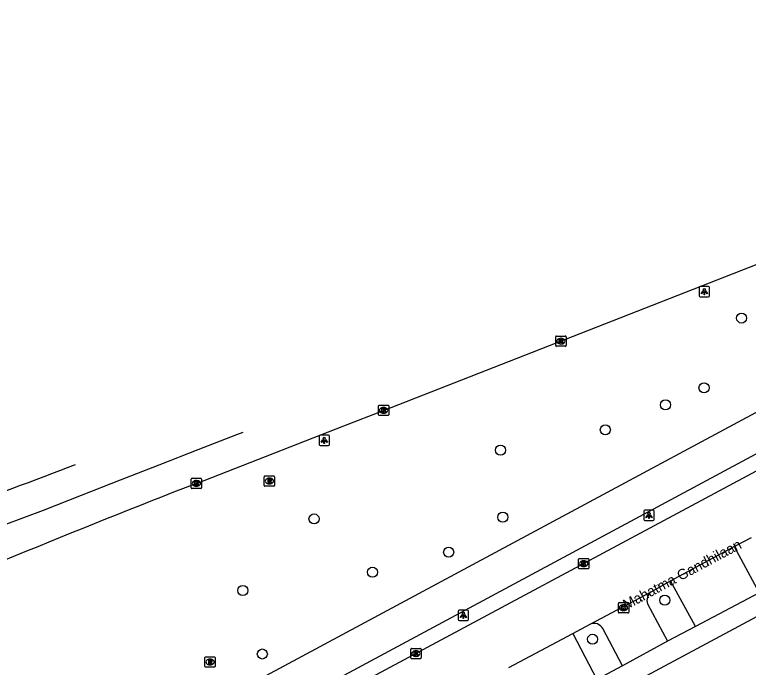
# Model space of a CAD drawing. Extents: x 157793 to 159380, y 380882 to 382313.
# Drawn here: x 158914.1 to 158985.3, y 382027.2 to 382090.5 of the extents above; entities that cross this region are included whole.
import ezdxf

# ---------------------------------------------------------------- set-up
doc = ezdxf.new("R2010")
doc.units = 0
for name, color, linetype in [('IMGEO_Boom', 7, 'Continuous'), ('IMGEO_Fietspad_gesloten', 7, 'Continuous'), ('IMGEO_Kolk', 7, 'Continuous'), ('IMGEO_Lichtpunt', 7, 'Continuous'), ('IMGEO_Openbare_ruimte_label', 7, 'Continuous'), ('IMGEO_Parkeervlak_open', 7, 'Continuous'), ('IMGEO_Rijbaan_lokaal_open', 7, 'Continuous'), ('IMGEO_Rijbaan_regionaal_gesloten', 7, 'Continuous'), ('IMGEO_Rioolput', 7, 'Continuous'), ('IMGEO_Voetpad_open', 7, 'Continuous')]:
    doc.layers.add(name, color=color, linetype=linetype)

msp = doc.modelspace()

# ---------------------------------------------------------------- linework, layer by layer
at = {"layer": 'IMGEO_Boom'}
for centre in [(158984.68, 382061.052), (158981.034, 382054.283), (158977.297, 382052.633), (158971.456, 382050.2), (158961.288, 382048.227), (158961.512, 382041.731), (158943.19, 382041.556), (158956.255, 382038.328), (158948.867, 382036.382), (158936.276, 382034.607), (158977.223, 382033.671), (158970.218, 382029.873), (158938.172, 382028.443)]:
    msp.add_circle(centre, 0.489, dxfattribs=at)
at = {"layer": 'IMGEO_Fietspad_gesloten'}
for points in [[(159057.93, 382090.506), (158897.957, 382004.553), (158888.972, 381999.625), (158881.481, 381995.291)], [(159055.975, 382085.414), (158946.08, 382026.373), (158946.762, 382025.103)]]:
    msp.add_lwpolyline(points, dxfattribs=at)
at = {"layer": 'IMGEO_Kolk'}
for p, q in [((158966.641, 382058.385), (158966.641, 382059.237)), ((158966.716, 382059.311), (158967.568, 382059.311)), ((158967.642, 382059.237), (158967.642, 382058.385)), ((158967.152, 382058.531), (158967.127, 382058.531)), ((158967.129, 382059.091), (158967.154, 382059.091)), ((158967.568, 382058.311), (158966.716, 382058.311)), ((158949.444, 382051.667), (158949.444, 382052.519)), ((158949.519, 382052.593), (158950.371, 382052.593)), ((158949.932, 382052.373), (158949.957, 382052.373)), ((158950.445, 382052.519), (158950.445, 382051.667)), ((158950.371, 382051.593), (158949.519, 382051.593)), ((158949.955, 382051.813), (158949.93, 382051.813)), ((158931.273, 382044.575), (158931.273, 382045.427)), ((158931.348, 382045.501), (158932.2, 382045.501)), ((158931.761, 382045.281), (158931.786, 382045.281)), ((158932.274, 382045.427), (158932.274, 382044.575)), ((158932.2, 382044.501), (158931.348, 382044.501)), ((158931.784, 382044.721), (158931.759, 382044.721)), ((158968.857, 382036.789), (158968.857, 382037.641)), ((158968.932, 382037.715), (158969.784, 382037.715)), ((158969.345, 382037.495), (158969.37, 382037.495)), ((158969.858, 382037.641), (158969.858, 382036.789)), ((158969.784, 382036.715), (158968.932, 382036.715)), ((158969.368, 382036.935), (158969.343, 382036.935)), ((158972.721, 382032.508), (158972.721, 382033.36)), ((158972.796, 382033.434), (158973.648, 382033.434)), ((158973.209, 382033.214), (158973.234, 382033.214)), ((158973.722, 382033.36), (158973.722, 382032.508)), ((158973.648, 382032.434), (158972.796, 382032.434)), ((158973.232, 382032.654), (158973.207, 382032.654)), ((158952.58, 382028.064), (158952.58, 382028.916)), ((158952.655, 382028.99), (158953.507, 382028.99)), ((158953.068, 382028.77), (158953.093, 382028.77)), ((158953.581, 382028.916), (158953.581, 382028.064)), ((158953.507, 382027.99), (158952.655, 382027.99)), ((158953.091, 382028.21), (158953.066, 382028.21))]:
    msp.add_line(p, q, dxfattribs=at)
for points in [[(158966.641, 382058.385), (158966.641, 382059.237)], [(158966.716, 382059.311), (158967.568, 382059.311)], [(158967.642, 382059.237), (158967.642, 382058.385)], [(158966.962, 382059.011), (158967.085, 382059.011), (158967.085, 382058.86), (158967.215, 382059.011), (158967.379, 382059.011), (158967.233, 382058.86), (158967.386, 382058.611), (158967.234, 382058.611), (158967.149, 382058.775), (158967.085, 382058.708), (158967.085, 382058.611), (158966.962, 382058.611), (158966.962, 382059.011)], [(158967.568, 382058.311), (158966.716, 382058.311)], [(158949.444, 382051.667), (158949.444, 382052.519)], [(158949.519, 382052.593), (158950.371, 382052.593)], [(158949.765, 382052.293), (158949.888, 382052.293), (158949.888, 382052.142), (158950.018, 382052.293), (158950.182, 382052.293), (158950.036, 382052.142), (158950.189, 382051.893), (158950.037, 382051.893), (158949.952, 382052.057), (158949.888, 382051.99), (158949.888, 382051.893), (158949.765, 382051.893), (158949.765, 382052.293)], [(158950.445, 382052.519), (158950.445, 382051.667)], [(158950.371, 382051.593), (158949.519, 382051.593)], [(158931.273, 382044.575), (158931.273, 382045.427)], [(158931.348, 382045.501), (158932.2, 382045.501)], [(158931.594, 382045.201), (158931.717, 382045.201), (158931.717, 382045.05), (158931.847, 382045.201), (158932.011, 382045.201), (158931.865, 382045.05), (158932.018, 382044.801), (158931.866, 382044.801), (158931.781, 382044.965), (158931.717, 382044.898), (158931.717, 382044.801), (158931.594, 382044.801), (158931.594, 382045.201)], [(158932.274, 382045.427), (158932.274, 382044.575)], [(158932.2, 382044.501), (158931.348, 382044.501)], [(158968.857, 382036.789), (158968.857, 382037.641)], [(158968.932, 382037.715), (158969.784, 382037.715)], [(158969.178, 382037.415), (158969.301, 382037.415), (158969.301, 382037.264), (158969.431, 382037.415), (158969.595, 382037.415), (158969.449, 382037.264), (158969.602, 382037.015), (158969.45, 382037.015), (158969.365, 382037.179), (158969.301, 382037.112), (158969.301, 382037.015), (158969.178, 382037.015), (158969.178, 382037.415)], [(158969.858, 382037.641), (158969.858, 382036.789)], [(158969.784, 382036.715), (158968.932, 382036.715)], [(158972.721, 382032.508), (158972.721, 382033.36)], [(158972.796, 382033.434), (158973.648, 382033.434)], [(158973.042, 382033.134), (158973.165, 382033.134), (158973.165, 382032.983), (158973.295, 382033.134), (158973.459, 382033.134), (158973.313, 382032.983), (158973.466, 382032.734), (158973.314, 382032.734), (158973.229, 382032.898), (158973.165, 382032.831), (158973.165, 382032.734), (158973.042, 382032.734), (158973.042, 382033.134)], [(158973.722, 382033.36), (158973.722, 382032.508)], [(158973.648, 382032.434), (158972.796, 382032.434)], [(158952.58, 382028.064), (158952.58, 382028.916)], [(158952.655, 382028.99), (158953.507, 382028.99)], [(158952.901, 382028.69), (158953.024, 382028.69), (158953.024, 382028.539), (158953.154, 382028.69), (158953.318, 382028.69), (158953.172, 382028.539), (158953.325, 382028.29), (158953.173, 382028.29), (158953.088, 382028.454), (158953.024, 382028.387), (158953.024, 382028.29), (158952.901, 382028.29), (158952.901, 382028.69)], [(158953.581, 382028.916), (158953.581, 382028.064)], [(158953.507, 382027.99), (158952.655, 382027.99)]]:
    msp.add_lwpolyline(points, dxfattribs=at)
for centre, start, end in [((158966.718, 382059.235), 91.55205, 178.44795), ((158966.718, 382059.235), 91.55205, 178.44795), ((158967.566, 382059.235), 1.55205, 88.44795), ((158967.566, 382059.235), 1.55205, 88.44795), ((158966.718, 382058.387), 181.55205, 268.44795), ((158966.718, 382058.387), 181.55205, 268.44795), ((158967.566, 382058.387), 271.55205, 358.44795), ((158967.566, 382058.387), 271.55205, 358.44795), ((158949.521, 382052.517), 91.55205, 178.44795), ((158949.521, 382052.517), 91.55205, 178.44795), ((158950.369, 382052.517), 1.55205, 88.44795), ((158950.369, 382052.517), 1.55205, 88.44795), ((158949.521, 382051.669), 181.55205, 268.44795), ((158949.521, 382051.669), 181.55205, 268.44795), ((158950.369, 382051.669), 271.55205, 358.44795), ((158950.369, 382051.669), 271.55205, 358.44795), ((158931.35, 382045.425), 91.55205, 178.44795), ((158931.35, 382045.425), 91.55205, 178.44795), ((158932.198, 382045.425), 1.55205, 88.44795), ((158932.198, 382045.425), 1.55205, 88.44795), ((158931.35, 382044.577), 181.55205, 268.44795), ((158931.35, 382044.577), 181.55205, 268.44795), ((158932.198, 382044.577), 271.55205, 358.44795), ((158932.198, 382044.577), 271.55205, 358.44795), ((158968.934, 382037.639), 91.55205, 178.44795), ((158968.934, 382037.639), 91.55205, 178.44795), ((158969.782, 382037.639), 1.55205, 88.44795), ((158969.782, 382037.639), 1.55205, 88.44795), ((158968.934, 382036.791), 181.55205, 268.44795), ((158968.934, 382036.791), 181.55205, 268.44795), ((158969.782, 382036.791), 271.55205, 358.44795), ((158969.782, 382036.791), 271.55205, 358.44795), ((158972.798, 382033.358), 91.55205, 178.44795), ((158972.798, 382033.358), 91.55205, 178.44795), ((158973.646, 382033.358), 1.55205, 88.44795), ((158973.646, 382033.358), 1.55205, 88.44795), ((158972.798, 382032.51), 181.55205, 268.44795), ((158972.798, 382032.51), 181.55205, 268.44795), ((158973.646, 382032.51), 271.55205, 358.44795), ((158973.646, 382032.51), 271.55205, 358.44795), ((158952.657, 382028.914), 91.55205, 178.44795), ((158952.657, 382028.914), 91.55205, 178.44795), ((158953.505, 382028.914), 1.55205, 88.44795), ((158953.505, 382028.914), 1.55205, 88.44795), ((158952.657, 382028.066), 181.55205, 268.44795), ((158952.657, 382028.066), 181.55205, 268.44795), ((158953.505, 382028.066), 271.55205, 358.44795), ((158953.505, 382028.066), 271.55205, 358.44795)]:
    msp.add_arc(centre, 0.0765, start, end, dxfattribs=at)
for centre, major_axis, ratio, start_param, end_param in [((158967.128, 382058.811), (-0.387, 0.002), 0.722429, 4.712389, 7.853982), ((158967.153, 382058.811), (-0.39, 0.002), 0.717154, 1.570796, 4.712389), ((158949.931, 382052.093), (-0.387, 0.002), 0.722429, 4.712389, 7.853982), ((158949.956, 382052.093), (-0.39, 0.002), 0.717154, 1.570796, 4.712389), ((158931.76, 382045.001), (-0.387, 0.002), 0.722429, 4.712389, 7.853982), ((158931.785, 382045.001), (-0.39, 0.002), 0.717154, 1.570796, 4.712389), ((158969.344, 382037.215), (-0.387, 0.002), 0.722429, 4.712389, 7.853982), ((158969.369, 382037.215), (-0.39, 0.002), 0.717154, 1.570796, 4.712389), ((158973.208, 382032.934), (-0.387, 0.002), 0.722429, 4.712389, 7.853982), ((158973.233, 382032.934), (-0.39, 0.002), 0.717154, 1.570796, 4.712389), ((158953.067, 382028.49), (-0.387, 0.002), 0.722429, 4.712389, 7.853982), ((158953.092, 382028.49), (-0.39, 0.002), 0.717154, 1.570796, 4.712389)]:
    msp.add_ellipse(centre, major_axis=major_axis, ratio=ratio, start_param=start_param, end_param=end_param, dxfattribs=at)
at = {"layer": 'IMGEO_Lichtpunt'}
for p, q in [((158980.567, 382064.025), (158980.567, 382063.218)), ((158980.567, 382064.025), (158980.567, 382063.218)), ((158981.469, 382064.12), (158980.661, 382064.12)), ((158981.469, 382064.12), (158980.661, 382064.12)), ((158981.563, 382063.218), (158981.563, 382064.025)), ((158981.563, 382063.218), (158981.563, 382064.025)), ((158980.661, 382063.124), (158981.469, 382063.124)), ((158980.661, 382063.124), (158981.469, 382063.124)), ((158943.679, 382049.598), (158943.679, 382048.791)), ((158943.679, 382049.598), (158943.679, 382048.791)), ((158944.581, 382049.693), (158943.773, 382049.693)), ((158944.581, 382049.693), (158943.773, 382049.693)), ((158944.675, 382048.791), (158944.675, 382049.598)), ((158944.675, 382048.791), (158944.675, 382049.598)), ((158943.773, 382048.697), (158944.581, 382048.697)), ((158943.773, 382048.697), (158944.581, 382048.697)), ((158975.196, 382042.298), (158975.196, 382041.491)), ((158975.196, 382042.298), (158975.196, 382041.491)), ((158976.098, 382042.393), (158975.29, 382042.393)), ((158976.098, 382042.393), (158975.29, 382042.393)), ((158976.192, 382041.491), (158976.192, 382042.298)), ((158976.192, 382041.491), (158976.192, 382042.298)), ((158975.29, 382041.397), (158976.098, 382041.397)), ((158975.29, 382041.397), (158976.098, 382041.397)), ((158957.183, 382032.598), (158957.183, 382031.791)), ((158957.183, 382032.598), (158957.183, 382031.791)), ((158958.085, 382032.693), (158957.277, 382032.693)), ((158958.085, 382032.693), (158957.277, 382032.693)), ((158958.179, 382031.791), (158958.179, 382032.598)), ((158958.179, 382031.791), (158958.179, 382032.598)), ((158957.277, 382031.697), (158958.085, 382031.697)), ((158957.277, 382031.697), (158958.085, 382031.697))]:
    msp.add_line(p, q, dxfattribs=at)
for points in [[(158980.941, 382063.689), (158980.98, 382063.661), (158980.792, 382063.399), (158980.754, 382063.426), (158980.941, 382063.689)], [(158981.043, 382063.641), (158981.09, 382063.641), (158981.09, 382063.319), (158981.043, 382063.319), (158981.043, 382063.641)], [(158981.153, 382063.661), (158981.191, 382063.688), (158981.378, 382063.426), (158981.339, 382063.398), (158981.153, 382063.661)], [(158944.053, 382049.262), (158944.092, 382049.234), (158943.904, 382048.972), (158943.866, 382048.999), (158944.053, 382049.262)], [(158944.155, 382049.214), (158944.202, 382049.214), (158944.202, 382048.892), (158944.155, 382048.892), (158944.155, 382049.214)], [(158944.265, 382049.234), (158944.303, 382049.261), (158944.49, 382048.999), (158944.451, 382048.971), (158944.265, 382049.234)], [(158975.57, 382041.962), (158975.609, 382041.934), (158975.421, 382041.672), (158975.383, 382041.699), (158975.57, 382041.962)], [(158975.672, 382041.914), (158975.719, 382041.914), (158975.719, 382041.592), (158975.672, 382041.592), (158975.672, 382041.914)], [(158975.782, 382041.934), (158975.82, 382041.961), (158976.007, 382041.699), (158975.968, 382041.671), (158975.782, 382041.934)], [(158957.557, 382032.262), (158957.596, 382032.234), (158957.408, 382031.972), (158957.37, 382031.999), (158957.557, 382032.262)], [(158957.659, 382032.214), (158957.706, 382032.214), (158957.706, 382031.892), (158957.659, 382031.892), (158957.659, 382032.214)], [(158957.769, 382032.234), (158957.807, 382032.261), (158957.994, 382031.999), (158957.955, 382031.971), (158957.769, 382032.234)]]:
    msp.add_lwpolyline(points, dxfattribs=at)
for centre in [(158981.066, 382063.823), (158944.178, 382049.396), (158975.695, 382042.096), (158957.682, 382032.396)]:
    msp.add_circle(centre, 0.0994, dxfattribs=at)
for centre, start, end in [((158980.661, 382064.025), 90, 180), ((158980.661, 382064.025), 90, 180), ((158981.469, 382064.025), 0, 90), ((158981.469, 382064.025), 0, 90), ((158980.661, 382063.218), 180, 270), ((158980.661, 382063.218), 180, 270), ((158981.469, 382063.218), 270, 0), ((158981.469, 382063.218), 270, 360), ((158943.773, 382049.598), 90, 180), ((158943.773, 382049.598), 90, 180), ((158944.581, 382049.598), 0, 90), ((158944.581, 382049.598), 0, 90), ((158943.773, 382048.791), 180, 270), ((158943.773, 382048.791), 180, 270), ((158944.581, 382048.791), 270, 0), ((158944.581, 382048.791), 270, 360), ((158975.29, 382042.298), 90, 180), ((158975.29, 382042.298), 90, 180), ((158976.098, 382042.298), 0, 90), ((158976.098, 382042.298), 0, 90), ((158975.29, 382041.491), 180, 270), ((158975.29, 382041.491), 180, 270), ((158976.098, 382041.491), 270, 0), ((158976.098, 382041.491), 270, 360), ((158957.277, 382032.598), 90, 180), ((158957.277, 382032.598), 90, 180), ((158958.085, 382032.598), 0, 90), ((158958.085, 382032.598), 0, 90), ((158957.277, 382031.791), 180, 270), ((158957.277, 382031.791), 180, 270), ((158958.085, 382031.791), 270, 0), ((158958.085, 382031.791), 270, 360)]:
    msp.add_arc(centre, 0.0946, start, end, dxfattribs=at)
at = {"layer": 'IMGEO_Parkeervlak_open'}
for points in [[(158975.548, 382033.31), (158977.5, 382029.682)], [(158973.125, 382027.304), (158971.215, 382030.909)]]:
    msp.add_lwpolyline(points, dxfattribs=at)
for centre, radius, start, end in [((158976.581, 382033.65), 1.087, 129.31383, 198.20675), ((158970.346, 382030.418), 0.998, 29.48493, 110.94711)]:
    msp.add_arc(centre, radius, start, end, dxfattribs=at)
at = {"layer": 'IMGEO_Rijbaan_lokaal_open'}
for points in [[(159056.774, 382084.07), (158947.423, 382025.458)], [(158983.968, 382038.87), (158985.655, 382039.756)], [(158977.793, 382035.544), (158983.968, 382038.87)], [(158975.892, 382034.491), (158977.793, 382035.544)], [(158969.989, 382031.35), (158975.892, 382034.491)], [(158968.288, 382030.43), (158969.989, 382031.35)], [(158962.107, 382027.134), (158968.288, 382030.43)]]:
    msp.add_lwpolyline(points, dxfattribs=at)
at = {"layer": 'IMGEO_Rijbaan_regionaal_gesloten'}
for points in [[(158931.774, 382045.001), (158946.089, 382050.588), (158949.945, 382052.093), (158967.54, 382058.967), (158986.198, 382066.286)], [(158936.285, 382049.959), (158935.655, 382049.714), (158931.914, 382048.26), (158928.122, 382046.786), (158924.39, 382045.306), (158920.606, 382043.846), (158916.894, 382042.367), (158913.095, 382040.943), (158909.325, 382039.444), (158905.554, 382037.945), (158901.882, 382036.485), (158898.828, 382035.323), (158895.368, 382033.938)]]:
    msp.add_lwpolyline(points, dxfattribs=at)
for centre, radius, start, end in [((158484.634, 383187.427), 1220.87, 290.283055, 290.893572), ((159335.243, 381010.477), 1110.418, 111.306014, 113.261491)]:
    msp.add_arc(centre, radius, start, end, dxfattribs=at)
at = {"layer": 'IMGEO_Rioolput'}
for p, q in [((158938.355, 382044.805), (158938.355, 382045.657)), ((158938.43, 382045.731), (158939.282, 382045.731)), ((158939.356, 382045.657), (158939.356, 382044.805)), ((158938.866, 382044.951), (158938.841, 382044.951)), ((158938.843, 382045.511), (158938.868, 382045.511)), ((158939.282, 382044.731), (158938.43, 382044.731)), ((158932.597, 382027.242), (158932.597, 382028.094)), ((158932.672, 382028.168), (158933.524, 382028.168)), ((158933.085, 382027.948), (158933.11, 382027.948)), ((158933.598, 382028.094), (158933.598, 382027.242)), ((158933.524, 382027.168), (158932.672, 382027.168)), ((158933.108, 382027.388), (158933.083, 382027.388))]:
    msp.add_line(p, q, dxfattribs=at)
for points in [[(158938.355, 382044.805), (158938.355, 382045.657)], [(158938.43, 382045.731), (158939.282, 382045.731)], [(158939.356, 382045.657), (158939.356, 382044.805)], [(158938.944, 382045.429), (158938.692, 382045.431), (158938.692, 382045.031)], [(158938.692, 382045.031), (158938.816, 382045.031), (158938.816, 382045.193), (158938.827, 382045.193)], [(158938.87, 382045.35), (158938.816, 382045.35), (158938.816, 382045.269)], [(158938.816, 382045.269), (158938.868, 382045.269)], [(158938.874, 382045.164), (158938.945, 382045.031), (158939.085, 382045.031), (158939.02, 382045.157)], [(158939.282, 382044.731), (158938.43, 382044.731)], [(158932.597, 382027.242), (158932.597, 382028.094)], [(158932.672, 382028.168), (158933.524, 382028.168)], [(158933.186, 382027.866), (158932.934, 382027.868), (158932.934, 382027.468)], [(158933.598, 382028.094), (158933.598, 382027.242)], [(158933.524, 382027.168), (158932.672, 382027.168)], [(158932.934, 382027.468), (158933.058, 382027.468), (158933.058, 382027.63), (158933.069, 382027.63)], [(158933.112, 382027.787), (158933.058, 382027.787), (158933.058, 382027.706)], [(158933.058, 382027.706), (158933.11, 382027.706)], [(158933.116, 382027.601), (158933.187, 382027.468), (158933.327, 382027.468), (158933.262, 382027.594)]]:
    msp.add_lwpolyline(points, dxfattribs=at)
for centre, radius, start, end in [((158938.432, 382045.655), 0.0765, 91.55205, 178.44795), ((158938.432, 382045.655), 0.0765, 91.55205, 178.44795), ((158939.28, 382045.655), 0.0765, 1.55205, 88.44795), ((158939.28, 382045.655), 0.0765, 1.55205, 88.44795), ((158938.826, 382045.14), 0.0533, 26.02933, 88.69889), ((158938.852, 382045.458), 0.19, 274.7715, 282.96867), ((158938.876, 382045.254), 0.0964, 77.00612, 93.18647), ((158938.89, 382045.311), 0.0378, 276.66336, 79.67722), ((158938.943, 382045.319), 0.109, 350.36119, 89.41601), ((158938.941, 382045.319), 0.112, 277.58423, 350.98172), ((158938.925, 382045.104), 0.108, 29.51342, 73.79051), ((158938.432, 382044.807), 0.0765, 181.55205, 268.44795), ((158938.432, 382044.807), 0.0765, 181.55205, 268.44795), ((158939.28, 382044.807), 0.0765, 271.55205, 358.44795), ((158939.28, 382044.807), 0.0765, 271.55205, 358.44795), ((158932.674, 382028.092), 0.0765, 91.55205, 178.44795), ((158932.674, 382028.092), 0.0765, 91.55205, 178.44795), ((158933.185, 382027.756), 0.109, 350.36119, 89.41601), ((158933.522, 382028.092), 0.0765, 1.55205, 88.44795), ((158933.522, 382028.092), 0.0765, 1.55205, 88.44795), ((158932.674, 382027.244), 0.0765, 181.55205, 268.44795), ((158932.674, 382027.244), 0.0765, 181.55205, 268.44795), ((158933.068, 382027.577), 0.0533, 26.02933, 88.69889), ((158933.094, 382027.895), 0.19, 274.7715, 282.96867), ((158933.118, 382027.691), 0.0964, 77.00612, 93.18647), ((158933.132, 382027.748), 0.0378, 276.66336, 79.67722), ((158933.183, 382027.756), 0.112, 277.58423, 350.98172), ((158933.167, 382027.541), 0.108, 29.51342, 73.79051), ((158933.522, 382027.244), 0.0765, 271.55205, 358.44795), ((158933.522, 382027.244), 0.0765, 271.55205, 358.44795)]:
    msp.add_arc(centre, radius, start, end, dxfattribs=at)
for centre, major_axis, ratio, start_param, end_param in [((158938.842, 382045.231), (-0.387, 0.002), 0.722429, 4.712389, 7.853982), ((158938.867, 382045.231), (-0.39, 0.002), 0.717154, 1.570796, 4.712389), ((158933.084, 382027.668), (-0.387, 0.002), 0.722429, 4.712389, 7.853982), ((158933.109, 382027.668), (-0.39, 0.002), 0.717154, 1.570796, 4.712389)]:
    msp.add_ellipse(centre, major_axis=major_axis, ratio=ratio, start_param=start_param, end_param=end_param, dxfattribs=at)
at = {"layer": 'IMGEO_Voetpad_open'}
for points in [[(159046.992, 382064.703), (158951.257, 382013.354)], [(158983.968, 382038.87), (158986.371, 382034.392)], [(158980.194, 382031.099), (158977.793, 382035.544)], [(158986.371, 382034.392), (158980.194, 382031.099)], [(158980.194, 382031.099), (158977.5, 382029.682)], [(158968.288, 382030.43), (158970.633, 382025.971)], [(158977.5, 382029.682), (158973.125, 382027.304)], [(158973.125, 382027.304), (158970.633, 382025.971)]]:
    msp.add_lwpolyline(points, dxfattribs=at)

# ---------------------------------------------------------------- texts
at = {"layer": 'IMGEO_Openbare_ruimte_label'}
msp.add_text('Mahatma Gandhilaan', height=1, rotation=28.15335, dxfattribs=at).set_placement((158973.504, 382032.724))

doc.saveas('drawing.dxf')
